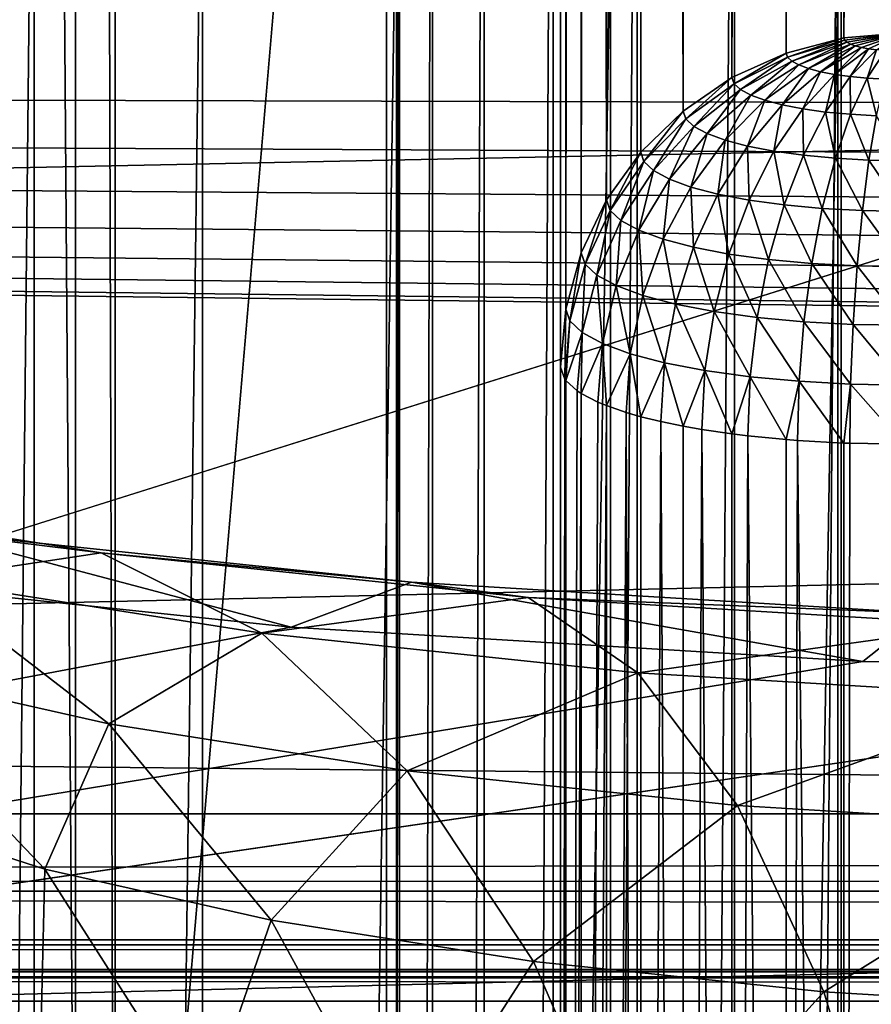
# Model space of a CAD drawing. Extents: x 4 to 899, y 7 to 454.
# Tile 413 of 656: x 235.424 to 236.045, y 424.172 to 424.89. Entities that reach past the tile are written whole.
import ezdxf

# ---------------------------------------------------------------- set-up
doc = ezdxf.new("R2010")
doc.units = 0

msp = doc.modelspace()

# ---------------------------------------------------------------- linework, layer by layer
for points in [[(6.475002, 9.661072, 439.718628), (897.474976, 453.190216, 162.570862), (6.475001, 453.190216, 162.570862)], [(897.474976, 9.661072, 439.718628), (897.474976, 453.190216, 162.570862), (6.475002, 9.661072, 439.718628)], [(5.474985, 119.231735, 365.355408), (5.474985, 449.692596, 158.860535), (380.81134, 450.540619, 158.330627)], [(5.474985, 119.231735, 365.355408), (380.81134, 450.540619, 158.330627), (380.81134, 119.231735, 365.355408)], [(266.30957, 436.442352, 104.904274), (230.474533, 424.310852, 81.989212), (221.627197, 436.442352, 104.904274)], [(257.462189, 424.310852, 81.989212), (230.474533, 424.310852, 81.989212), (266.30957, 436.442352, 104.904274)], [(235.991104, 434.721008, 33.176018), (236.024948, 424.876373, 75.855324), (236.024948, 434.729218, 33.177925)], [(236.068375, 424.880066, 75.856163), (236.068375, 434.73291, 33.178757), (236.024948, 424.876373, 75.855324)], [(236.024948, 424.876373, 75.855324), (236.068375, 434.73291, 33.178757), (236.029251, 434.729919, 33.178043)], [(236.024948, 424.876373, 75.855324), (236.029251, 434.729919, 33.178043), (236.024948, 434.729218, 33.177925)], [(235.982864, 434.718231, 33.175362), (235.982864, 424.865356, 75.85276), (235.991104, 434.721008, 33.176018)], [(235.991104, 434.721008, 33.176018), (235.982864, 424.865356, 75.85276), (236.024948, 424.876373, 75.855324)], [(235.954865, 434.70636, 33.172619), (235.982864, 424.865356, 75.85276), (235.982864, 434.718231, 33.175362)], [(235.943359, 434.700287, 33.171249), (235.943359, 424.847443, 75.848648), (235.954865, 434.70636, 33.172619)], [(235.954865, 434.70636, 33.172619), (235.943359, 424.847443, 75.848648), (235.982864, 424.865356, 75.85276)], [(235.921417, 434.686401, 33.16803), (235.943359, 424.847443, 75.848648), (235.943359, 434.700287, 33.171249)], [(235.907669, 434.675903, 33.165585), (235.907669, 424.823059, 75.842987), (235.921417, 434.686401, 33.16803)], [(235.921417, 434.686401, 33.16803), (235.907669, 424.823059, 75.842987), (235.943359, 424.847443, 75.848648)], [(235.891586, 434.66156, 33.162308), (235.907669, 424.823059, 75.842987), (235.907669, 434.675903, 33.165585)], [(235.876862, 434.645905, 33.158672), (235.876862, 424.79303, 75.836075), (235.891586, 434.66156, 33.162308)], [(235.891586, 434.66156, 33.162308), (235.876862, 424.79303, 75.836075), (235.907669, 424.823059, 75.842987)], [(235.866119, 434.632477, 33.155571), (235.851852, 424.75827, 75.828026), (235.876862, 434.645905, 33.158672)], [(235.876862, 434.645905, 33.158672), (235.851852, 424.75827, 75.828026), (235.876862, 424.79303, 75.836075)], [(235.866119, 434.632477, 33.155571), (235.851852, 434.611115, 33.150623), (235.851852, 424.75827, 75.828026)], [(235.851852, 424.75827, 75.828026), (235.851852, 434.611115, 33.150623), (235.845612, 434.599915, 33.14806)], [(235.851852, 424.75827, 75.828026), (235.845612, 434.599915, 33.14806), (235.833435, 424.719788, 75.819145)], [(235.833435, 424.719788, 75.819145), (235.845612, 434.599915, 33.14806), (235.833435, 434.572632, 33.141743)], [(235.833435, 424.719788, 75.819145), (235.833435, 434.572632, 33.141743), (235.822159, 424.678741, 75.809731)], [(235.822159, 424.678741, 75.809731), (235.833435, 434.572632, 33.141743), (235.830612, 434.564606, 33.139896)], [(235.822159, 424.678741, 75.809731), (235.830612, 434.564606, 33.139896), (235.822159, 434.531616, 33.132267)], [(235.822159, 424.678741, 75.809731), (235.822159, 434.531616, 33.132267), (235.818359, 424.636444, 75.79995)], [(235.818359, 424.636444, 75.79995), (235.822159, 434.531616, 33.132267), (235.821442, 434.527435, 33.131313)], [(235.818359, 424.636444, 75.79995), (235.821442, 434.527435, 33.131313), (235.818359, 434.489319, 33.122551)], [(235.818359, 431.517487, 32.436443), (235.818359, 421.664642, 75.113846), (235.818359, 434.489319, 33.122551)], [(235.818359, 434.489319, 33.122551), (235.818359, 421.664642, 75.113846), (235.818359, 424.636444, 75.79995)], [(208.974991, 434.212402, 128.569901), (687.251587, 366.672333, 170.773636), (687.330505, 366.922211, 170.617477)], [(687.330505, 365.907043, 171.251846), (687.251587, 366.156921, 171.095688), (208.974991, 434.212402, 128.569901)], [(208.974991, 434.212402, 128.569901), (687.251587, 366.156921, 171.095688), (687.224976, 366.414612, 170.934662)], [(208.974991, 434.212402, 128.569901), (687.224976, 366.414612, 170.934662), (687.251587, 366.672333, 170.773636)], [(687.330505, 366.922211, 170.617477), (687.459412, 367.156647, 170.470993), (208.974991, 434.212402, 128.569901)], [(208.974991, 434.212402, 128.569901), (687.459412, 367.156647, 170.470993), (687.634399, 367.368561, 170.338562)], [(208.974991, 434.212402, 128.569901), (687.634399, 367.368561, 170.338562), (694.974976, 434.212402, 128.569901)], [(687.850098, 365.27774, 171.645065), (687.634399, 365.460663, 171.530762), (208.974991, 434.212402, 128.569901)], [(208.974991, 434.212402, 128.569901), (687.634399, 365.460663, 171.530762), (687.459412, 365.672577, 171.398346)], [(208.974991, 434.212402, 128.569901), (687.459412, 365.672577, 171.398346), (687.330505, 365.907043, 171.251846)], [(208.974991, 434.212402, 128.569901), (214.974991, 367.898712, 170.007309), (687.850098, 365.27774, 171.645065)], [(230.218384, 422.881866, 82.495911), (266.140411, 434.173096, 103.823822), (221.796326, 434.173096, 103.823822)], [(257.718353, 422.881866, 82.495911), (266.140411, 434.173096, 103.823822), (230.218384, 422.881866, 82.495911)], [(694.974976, 433.788483, 127.891457), (216.099869, 367.127563, 169.545822), (208.974991, 433.788483, 127.891457)], [(215.573517, 364.5961, 171.127655), (694.974976, 433.788483, 127.891457), (215.278885, 364.529144, 171.169495)], [(215.278885, 364.529144, 171.169495), (694.974976, 433.788483, 127.891457), (688.376465, 367.385254, 169.384796)], [(215.573517, 364.5961, 171.127655), (215.849976, 364.705414, 171.059341), (694.974976, 433.788483, 127.891457)], [(694.974976, 433.788483, 127.891457), (215.849976, 364.705414, 171.059341), (216.099869, 364.853821, 170.966614)], [(694.974976, 433.788483, 127.891457), (216.315567, 366.944641, 169.660126), (216.099869, 367.127563, 169.545822)], [(694.974976, 433.788483, 127.891457), (216.099869, 364.853821, 170.966614), (216.315567, 365.036743, 170.852325)], [(694.974976, 433.788483, 127.891457), (216.49054, 366.732727, 169.792542), (216.315567, 366.944641, 169.660126)], [(216.315567, 365.036743, 170.852325), (216.49054, 365.248627, 170.719894), (694.974976, 433.788483, 127.891457)], [(216.619446, 366.49826, 169.939041), (216.49054, 366.732727, 169.792542), (694.974976, 433.788483, 127.891457)], [(694.974976, 433.788483, 127.891457), (216.49054, 365.248627, 170.719894), (216.619446, 365.483093, 170.57341)], [(694.974976, 433.788483, 127.891457), (216.69841, 366.248383, 170.0952), (216.619446, 366.49826, 169.939041)], [(694.974976, 433.788483, 127.891457), (216.619446, 365.483093, 170.57341), (216.69841, 365.732971, 170.417252)], [(216.69841, 365.732971, 170.417252), (216.724991, 365.990692, 170.256226), (694.974976, 433.788483, 127.891457)], [(694.974976, 433.788483, 127.891457), (216.724991, 365.990692, 170.256226), (216.69841, 366.248383, 170.0952)], [(235.393005, 433.709106, 33.352924), (235.393005, 424.036194, 75.250816), (235.464966, 423.795715, 75.19532)], [(235.393005, 433.709106, 33.352924), (235.464966, 423.795715, 75.19532), (235.464966, 433.468597, 33.297371)], [(235.464966, 433.468597, 33.297371), (235.464966, 423.795715, 75.19532), (235.493698, 423.546722, 75.137802)], [(235.464966, 433.468597, 33.297371), (235.493698, 423.546722, 75.137802), (235.493698, 433.219635, 33.239914)], [(235.493698, 433.219635, 33.239914), (235.493698, 423.546722, 75.137802), (235.691467, 425.86087, 31.541)], [(237.068375, 431.292542, 33.410797), (235.818359, 421.664642, 75.113846), (235.818359, 431.517487, 32.436443)], [(237.068375, 421.889587, 74.139488), (235.818359, 421.664642, 75.113846), (237.068375, 431.292542, 33.410797)], [(5.474985, 410.845428, 183.134949), (423.928986, 410.845428, 183.134949), (5.474985, 431.192017, 170.420975)], [(5.474985, 431.192017, 170.420975), (423.928986, 410.845428, 183.134949), (423.928986, 431.192017, 170.420975)], [(5.474985, 431.186707, 170.412491), (423.928986, 431.186707, 170.412491), (423.928986, 410.840118, 183.126465)], [(5.474985, 431.186707, 170.412491), (423.928986, 410.840118, 183.126465), (5.474985, 410.840118, 183.126465)], [(227.846436, 341.958557, 0.897724), (227.846436, 429.758545, 0.897724), (243.592896, 341.958557, 0.897724)], [(243.592896, 341.958557, 0.897724), (227.846436, 429.758545, 0.897724), (243.592896, 429.758545, 0.897724)], [(243.592896, 341.958557, 1.697724), (243.592896, 429.758545, 1.697724), (227.846436, 429.758545, 1.697724)], [(243.592896, 341.958557, 1.697724), (227.846436, 429.758545, 1.697724), (227.846436, 341.958557, 1.697724)], [(219.365707, 423.042725, 0.097724), (368.975006, 427.508545, 0.097724), (218.974991, 423.008545, 0.097724)], [(218.974991, 423.008545, 0.097724), (368.975006, 427.508545, 0.097724), (368.58429, 427.474365, 0.097724)], [(219.744537, 423.144257, 0.097724), (368.975006, 427.508545, 0.097724), (219.365707, 423.042725, 0.097724)], [(219.744537, 423.144257, 0.097724), (220.099991, 423.309998, 0.097724), (368.975006, 427.508545, 0.097724)], [(220.099991, 423.309998, 0.097724), (220.421249, 423.534943, 0.097724), (368.975006, 427.508545, 0.097724)], [(368.975006, 427.508545, 0.097724), (220.421249, 423.534943, 0.097724), (220.698593, 423.812286, 0.097724)], [(368.975006, 427.508545, 0.097724), (220.698593, 423.812286, 0.097724), (220.923538, 424.133545, 0.097724)], [(368.975006, 427.508545, 0.097724), (220.923538, 424.133545, 0.097724), (221.08931, 424.489014, 0.097724)], [(221.08931, 424.489014, 0.097724), (221.190811, 424.867859, 0.097724), (368.975006, 427.508545, 0.097724)], [(368.975006, 427.508545, 0.097724), (221.190811, 424.867859, 0.097724), (221.224991, 425.258545, 0.097724)], [(218.974991, 423.008545, 0.097724), (368.58429, 427.474365, 0.097724), (368.205444, 427.372864, 0.097724)], [(368.205444, 427.372864, 0.097724), (367.849976, 427.207123, 0.097724), (218.974991, 423.008545, 0.097724)], [(218.974991, 423.008545, 0.097724), (367.849976, 427.207123, 0.097724), (367.528717, 426.982147, 0.097724)], [(218.974991, 423.008545, 0.097724), (367.528717, 426.982147, 0.097724), (367.251404, 426.704834, 0.097724)], [(367.251404, 426.704834, 0.097724), (367.026428, 426.383545, 0.097724), (218.974991, 423.008545, 0.097724)], [(218.974991, 423.008545, 0.097724), (367.026428, 426.383545, 0.097724), (366.860687, 426.028107, 0.097724)], [(218.974991, 423.008545, 0.097724), (366.860687, 426.028107, 0.097724), (220.974976, 419.258545, 0.097724)], [(220.974976, 419.258545, 0.097724), (366.860687, 426.028107, 0.097724), (366.759186, 425.649261, 0.097724)], [(235.691467, 425.86087, 31.541), (235.493698, 423.546722, 75.137802), (235.691467, 416.187958, 73.438896)], [(235.691467, 416.187958, 73.438896), (235.70105, 425.777863, 31.521868), (235.691467, 425.86087, 31.541)], [(235.70105, 416.10498, 73.419762), (235.70105, 425.777863, 31.521868), (235.691467, 416.187958, 73.438896)], [(235.70105, 416.10498, 73.419762), (235.725021, 425.697693, 31.50333), (235.70105, 425.777863, 31.521868)], [(235.725021, 416.02478, 73.401222), (235.725021, 425.697693, 31.50333), (235.70105, 416.10498, 73.419762)], [(235.725021, 416.02478, 73.401222), (235.762711, 425.622681, 31.486046), (235.725021, 425.697693, 31.50333)], [(220.974976, 419.258545, 0.097724), (366.759186, 425.649261, 0.097724), (366.724976, 425.258545, 0.097724)], [(235.762711, 415.949799, 73.383942), (235.762711, 425.622681, 31.486046), (235.725021, 416.02478, 73.401222)], [(235.762711, 415.949799, 73.383942), (235.812973, 425.555054, 31.470428), (235.762711, 425.622681, 31.486046)], [(235.812973, 415.882141, 73.368324), (235.812973, 425.555054, 31.470428), (235.762711, 415.949799, 73.383942)], [(235.812973, 415.882141, 73.368324), (235.874374, 425.496765, 31.456959), (235.812973, 425.555054, 31.470428)], [(235.874374, 415.823883, 73.354851), (235.874374, 425.496765, 31.456959), (235.812973, 415.882141, 73.368324)], [(235.874374, 415.823883, 73.354851), (235.945084, 425.449585, 31.446051), (235.874374, 425.496765, 31.456959)], [(235.945084, 415.776672, 73.343941), (235.945084, 425.449585, 31.446051), (235.874374, 415.823883, 73.354851)], [(235.945084, 415.776672, 73.343941), (236.02301, 425.414825, 31.438065), (235.945084, 425.449585, 31.446051)], [(236.02301, 415.741913, 73.33596), (236.02301, 425.414825, 31.438065), (235.945084, 415.776672, 73.343941)], [(236.02301, 415.741913, 73.33596), (236.105896, 425.393585, 31.433117), (236.02301, 425.414825, 31.438065)], [(236.105896, 415.720673, 73.33107), (236.105896, 425.393585, 31.433117), (236.02301, 415.741913, 73.33596)], [(235.334122, 415.698853, 73.326004), (235.334122, 425.371765, 31.42811), (235.434662, 425.236511, 31.396877)], [(220.974976, 419.258545, 0.097724), (366.724976, 425.258545, 0.097724), (366.759186, 424.867859, 0.097724)], [(221.190811, 424.867859, 0.897724), (366.860687, 424.489014, 0.897724), (221.224991, 425.258545, 0.897724)], [(366.860687, 424.489014, 0.897724), (366.759186, 424.867859, 0.897724), (221.224991, 425.258545, 0.897724)], [(221.224991, 425.258545, 0.897724), (366.759186, 424.867859, 0.897724), (366.724976, 425.258545, 0.897724)], [(235.334122, 415.698853, 73.326004), (235.434662, 425.236511, 31.396877), (235.434662, 415.563599, 73.294769)], [(235.434662, 415.563599, 73.294769), (235.434662, 425.236511, 31.396877), (235.557449, 425.119934, 31.369936)], [(235.434662, 415.563599, 73.294769), (235.557449, 425.119934, 31.369936), (235.557449, 415.447052, 73.267891)], [(235.557449, 415.447052, 73.267891), (235.557449, 425.119934, 31.369936), (235.698868, 425.025543, 31.348181)], [(235.557449, 415.447052, 73.267891), (235.698868, 425.025543, 31.348181), (235.698868, 415.352661, 73.246071)], [(235.698868, 415.352661, 73.246071), (235.698868, 425.025543, 31.348181), (235.854752, 424.956055, 31.332146)], [(235.698868, 415.352661, 73.246071), (235.854752, 424.956055, 31.332146), (235.854752, 415.283173, 73.230042)], [(235.854752, 415.283173, 73.230042), (235.854752, 424.956055, 31.332146), (236.020508, 424.913544, 31.322311)], [(235.854752, 415.283173, 73.230042), (236.020508, 424.913544, 31.322311), (236.020508, 415.240662, 73.220207)], [(236.020508, 415.240662, 73.220207), (236.020508, 424.913544, 31.322311), (236.191284, 424.899231, 31.318974)], [(236.020508, 415.240662, 73.220207), (236.191284, 424.899231, 31.318974), (236.191284, 415.226349, 73.216927)], [(236.024948, 424.876373, 75.855324), (235.982864, 424.865356, 75.85276), (235.983917, 424.862366, 75.865814)], [(236.024948, 424.876373, 75.855324), (235.983917, 424.862366, 75.865814), (236.025482, 424.874817, 75.861938)], [(236.025482, 424.874817, 75.861938), (235.983917, 424.862366, 75.865814), (235.987045, 424.859406, 75.87851)], [(236.025482, 424.874817, 75.861938), (235.987045, 424.859406, 75.87851), (236.027084, 424.873322, 75.868378)], [(236.024948, 424.876373, 75.855324), (236.025482, 424.874817, 75.861938), (236.068375, 424.880066, 75.856163)], [(236.025482, 424.874817, 75.861938), (236.027084, 424.873322, 75.868378), (236.068375, 424.880066, 75.856163)], [(236.027084, 424.873322, 75.868378), (236.029694, 424.871918, 75.874519), (236.068375, 424.880066, 75.856163)], [(236.029694, 424.871918, 75.874519), (236.033249, 424.870605, 75.88018), (236.068375, 424.880066, 75.856163)], [(236.033249, 424.870605, 75.88018), (236.037674, 424.869446, 75.885246), (236.068375, 424.880066, 75.856163)], [(236.037674, 424.869446, 75.885246), (236.042847, 424.868439, 75.889542), (236.068375, 424.880066, 75.856163)], [(236.042847, 424.868439, 75.889542), (236.04866, 424.867676, 75.892998), (236.068375, 424.880066, 75.856163)], [(366.759186, 424.867859, 0.097724), (366.860687, 424.489014, 0.097724), (220.974976, 419.258545, 0.097724)], [(221.08931, 424.489014, 0.897724), (368.975006, 423.008545, 0.897724), (221.190811, 424.867859, 0.897724)], [(367.026428, 424.133545, 0.897724), (366.860687, 424.489014, 0.897724), (221.190811, 424.867859, 0.897724)], [(368.205444, 423.144257, 0.897724), (367.849976, 423.309998, 0.897724), (221.190811, 424.867859, 0.897724)], [(367.849976, 423.309998, 0.897724), (367.528717, 423.534943, 0.897724), (221.190811, 424.867859, 0.897724)], [(221.190811, 424.867859, 0.897724), (367.528717, 423.534943, 0.897724), (367.251404, 423.812286, 0.897724)], [(221.190811, 424.867859, 0.897724), (367.251404, 423.812286, 0.897724), (367.026428, 424.133545, 0.897724)], [(221.190811, 424.867859, 0.897724), (368.975006, 423.008545, 0.897724), (368.58429, 423.042725, 0.897724)], [(221.190811, 424.867859, 0.897724), (368.58429, 423.042725, 0.897724), (368.205444, 423.144257, 0.897724)], [(236.027084, 424.873322, 75.868378), (235.987045, 424.859406, 75.87851), (235.992188, 424.856628, 75.89061)], [(236.027084, 424.873322, 75.868378), (235.992188, 424.856628, 75.89061), (236.029694, 424.871918, 75.874519)], [(236.029694, 424.871918, 75.874519), (235.992188, 424.856628, 75.89061), (235.999191, 424.854034, 75.901756)], [(236.029694, 424.871918, 75.874519), (235.999191, 424.854034, 75.901756), (236.033249, 424.870605, 75.88018)], [(236.033249, 424.870605, 75.88018), (235.999191, 424.854034, 75.901756), (236.007904, 424.851746, 75.911713)], [(236.033249, 424.870605, 75.88018), (236.007904, 424.851746, 75.911713), (236.037674, 424.869446, 75.885246)], [(236.037674, 424.869446, 75.885246), (236.007904, 424.851746, 75.911713), (236.018112, 424.849823, 75.920174)], [(236.037674, 424.869446, 75.885246), (236.018112, 424.849823, 75.920174), (236.042847, 424.868439, 75.889542)], [(236.042847, 424.868439, 75.889542), (236.018112, 424.849823, 75.920174), (236.029556, 424.848236, 75.927032)], [(236.042847, 424.868439, 75.889542), (236.029556, 424.848236, 75.927032), (236.04866, 424.867676, 75.892998)], [(236.04866, 424.867676, 75.892998), (236.029556, 424.848236, 75.927032), (236.041946, 424.847076, 75.932037)], [(236.04866, 424.867676, 75.892998), (236.041946, 424.847076, 75.932037), (236.054947, 424.867065, 75.895561)], [(235.982864, 424.865356, 75.85276), (235.943359, 424.847443, 75.848648), (235.944901, 424.843018, 75.867661)], [(235.982864, 424.865356, 75.85276), (235.944901, 424.843018, 75.867661), (235.983917, 424.862366, 75.865814)], [(235.983917, 424.862366, 75.865814), (235.944901, 424.843018, 75.867661), (235.949493, 424.838715, 75.886261)], [(235.983917, 424.862366, 75.865814), (235.949493, 424.838715, 75.886261), (235.987045, 424.859406, 75.87851)], [(236.054947, 424.867065, 75.895561), (236.041946, 424.847076, 75.932037), (236.054993, 424.846344, 75.935074)], [(235.987045, 424.859406, 75.87851), (235.949493, 424.838715, 75.886261), (235.956985, 424.834656, 75.9039)], [(235.987045, 424.859406, 75.87851), (235.956985, 424.834656, 75.9039), (235.992188, 424.856628, 75.89061)], [(235.992188, 424.856628, 75.89061), (235.956985, 424.834656, 75.9039), (235.967239, 424.830902, 75.920235)], [(235.992188, 424.856628, 75.89061), (235.967239, 424.830902, 75.920235), (235.999191, 424.854034, 75.901756)], [(235.999191, 424.854034, 75.901756), (235.967239, 424.830902, 75.920235), (235.97998, 424.827545, 75.934776)], [(235.999191, 424.854034, 75.901756), (235.97998, 424.827545, 75.934776), (236.007904, 424.851746, 75.911713)], [(235.943359, 424.847443, 75.848648), (235.907669, 424.823059, 75.842987), (235.909637, 424.817413, 75.867485)], [(235.943359, 424.847443, 75.848648), (235.909637, 424.817413, 75.867485), (235.944901, 424.843018, 75.867661)], [(236.007904, 424.851746, 75.911713), (235.97998, 424.827545, 75.934776), (235.994888, 424.824646, 75.947174)], [(236.007904, 424.851746, 75.911713), (235.994888, 424.824646, 75.947174), (236.018112, 424.849823, 75.920174)], [(236.018112, 424.849823, 75.920174), (235.994888, 424.824646, 75.947174), (236.011612, 424.822357, 75.95713)], [(236.018112, 424.849823, 75.920174), (236.011612, 424.822357, 75.95713), (236.029556, 424.848236, 75.927032)], [(236.029556, 424.848236, 75.927032), (236.011612, 424.822357, 75.95713), (236.029739, 424.820679, 75.964462)], [(236.029556, 424.848236, 75.927032), (236.029739, 424.820679, 75.964462), (236.041946, 424.847076, 75.932037)], [(236.041946, 424.847076, 75.932037), (236.029739, 424.820679, 75.964462), (236.048813, 424.819641, 75.968933)], [(236.041946, 424.847076, 75.932037), (236.048813, 424.819641, 75.968933), (236.054993, 424.846344, 75.935074)], [(235.944901, 424.843018, 75.867661), (235.909637, 424.817413, 75.867485), (235.915527, 424.81189, 75.891388)], [(235.944901, 424.843018, 75.867661), (235.915527, 424.81189, 75.891388), (235.949493, 424.838715, 75.886261)], [(235.949493, 424.838715, 75.886261), (235.915527, 424.81189, 75.891388), (235.925186, 424.806671, 75.914093)], [(235.949493, 424.838715, 75.886261), (235.925186, 424.806671, 75.914093), (235.956985, 424.834656, 75.9039)], [(235.956985, 424.834656, 75.9039), (235.925186, 424.806671, 75.914093), (235.938354, 424.801819, 75.935074)], [(235.956985, 424.834656, 75.9039), (235.938354, 424.801819, 75.935074), (235.967239, 424.830902, 75.920235)], [(235.967239, 424.830902, 75.920235), (235.938354, 424.801819, 75.935074), (235.954727, 424.797516, 75.953735)], [(235.967239, 424.830902, 75.920235), (235.954727, 424.797516, 75.953735), (235.97998, 424.827545, 75.934776)], [(235.97998, 424.827545, 75.934776), (235.954727, 424.797516, 75.953735), (235.973907, 424.793823, 75.969704)], [(235.97998, 424.827545, 75.934776), (235.973907, 424.793823, 75.969704), (235.994888, 424.824646, 75.947174)], [(235.994888, 424.824646, 75.947174), (235.973907, 424.793823, 75.969704), (235.995422, 424.790863, 75.982521)], [(235.994888, 424.824646, 75.947174), (235.995422, 424.790863, 75.982521), (236.011612, 424.822357, 75.95713)], [(235.907669, 424.823059, 75.842987), (235.876862, 424.79303, 75.836075), (235.879211, 424.786316, 75.86528)], [(235.907669, 424.823059, 75.842987), (235.879211, 424.786316, 75.86528), (235.909637, 424.817413, 75.867485)], [(235.909637, 424.817413, 75.867485), (235.879211, 424.786316, 75.86528), (235.88623, 424.779724, 75.893768)], [(235.909637, 424.817413, 75.867485), (235.88623, 424.779724, 75.893768), (235.915527, 424.81189, 75.891388)], [(236.011612, 424.822357, 75.95713), (235.995422, 424.790863, 75.982521), (236.018707, 424.788696, 75.991943)], [(236.011612, 424.822357, 75.95713), (236.018707, 424.788696, 75.991943), (236.029739, 424.820679, 75.964462)], [(236.029739, 424.820679, 75.964462), (236.018707, 424.788696, 75.991943), (236.043228, 424.787354, 75.997665)], [(236.029739, 424.820679, 75.964462), (236.043228, 424.787354, 75.997665), (236.048813, 424.819641, 75.968933)], [(236.048813, 424.819641, 75.968933), (236.043228, 424.787354, 75.997665), (236.068375, 424.786926, 75.999573)], [(235.915527, 424.81189, 75.891388), (235.88623, 424.779724, 75.893768), (235.89772, 424.773499, 75.920769)], [(235.915527, 424.81189, 75.891388), (235.89772, 424.773499, 75.920769), (235.925186, 424.806671, 75.914093)], [(235.925186, 424.806671, 75.914093), (235.89772, 424.773499, 75.920769), (235.913422, 424.7677, 75.945747)], [(235.925186, 424.806671, 75.914093), (235.913422, 424.7677, 75.945747), (235.938354, 424.801819, 75.935074)], [(235.938354, 424.801819, 75.935074), (235.913422, 424.7677, 75.945747), (235.932953, 424.762573, 75.96804)], [(235.938354, 424.801819, 75.935074), (235.932953, 424.762573, 75.96804), (235.954727, 424.797516, 75.953735)], [(235.954727, 424.797516, 75.953735), (235.932953, 424.762573, 75.96804), (235.955795, 424.758209, 75.987053)], [(235.954727, 424.797516, 75.953735), (235.955795, 424.758209, 75.987053), (235.973907, 424.793823, 75.969704)], [(235.876862, 424.79303, 75.836075), (235.851852, 424.75827, 75.828026), (235.854523, 424.750641, 75.861046)], [(235.876862, 424.79303, 75.836075), (235.854523, 424.750641, 75.861046), (235.879211, 424.786316, 75.86528)], [(235.973907, 424.793823, 75.969704), (235.955795, 424.758209, 75.987053), (235.98143, 424.754639, 76.002373)], [(235.973907, 424.793823, 75.969704), (235.98143, 424.754639, 76.002373), (235.995422, 424.790863, 75.982521)], [(235.995422, 424.790863, 75.982521), (235.98143, 424.754639, 76.002373), (236.009186, 424.752075, 76.013573)], [(235.995422, 424.790863, 75.982521), (236.009186, 424.752075, 76.013573), (236.018707, 424.788696, 75.991943)], [(236.018707, 424.788696, 75.991943), (236.009186, 424.752075, 76.013573), (236.038406, 424.750488, 76.02037)], [(236.018707, 424.788696, 75.991943), (236.038406, 424.750488, 76.02037), (236.043228, 424.787354, 75.997665)], [(235.879211, 424.786316, 75.86528), (235.854523, 424.750641, 75.861046), (235.862457, 424.743195, 75.893234)], [(235.879211, 424.786316, 75.86528), (235.862457, 424.743195, 75.893234), (235.88623, 424.779724, 75.893768)], [(236.043228, 424.787354, 75.997665), (236.038406, 424.750488, 76.02037), (236.068375, 424.749969, 76.022697)], [(236.043228, 424.787354, 75.997665), (236.068375, 424.749969, 76.022697), (236.068375, 424.786926, 75.999573)], [(235.88623, 424.779724, 75.893768), (235.862457, 424.743195, 75.893234), (235.875458, 424.736145, 75.923813)], [(235.88623, 424.779724, 75.893768), (235.875458, 424.736145, 75.923813), (235.89772, 424.773499, 75.920769)], [(235.89772, 424.773499, 75.920769), (235.875458, 424.736145, 75.923813), (235.893204, 424.729614, 75.952065)], [(235.89772, 424.773499, 75.920769), (235.893204, 424.729614, 75.952065), (235.913422, 424.7677, 75.945747)], [(235.913422, 424.7677, 75.945747), (235.893204, 424.729614, 75.952065), (235.915283, 424.723816, 75.977219)], [(235.913422, 424.7677, 75.945747), (235.915283, 424.723816, 75.977219), (235.932953, 424.762573, 75.96804)], [(235.932953, 424.762573, 75.96804), (235.915283, 424.723816, 75.977219), (235.941101, 424.718872, 75.998734)], [(235.932953, 424.762573, 75.96804), (235.941101, 424.718872, 75.998734), (235.955795, 424.758209, 75.987053)], [(235.851852, 424.75827, 75.828026), (235.833435, 424.719788, 75.819145), (235.836334, 424.711487, 75.854965)], [(235.851852, 424.75827, 75.828026), (235.836334, 424.711487, 75.854965), (235.854523, 424.750641, 75.861046)], [(235.955795, 424.758209, 75.987053), (235.941101, 424.718872, 75.998734), (235.970062, 424.714874, 76.016022)], [(235.955795, 424.758209, 75.987053), (235.970062, 424.714874, 76.016022), (235.98143, 424.754639, 76.002373)], [(235.98143, 424.754639, 76.002373), (235.970062, 424.714874, 76.016022), (236.001465, 424.711945, 76.028656)], [(235.98143, 424.754639, 76.002373), (236.001465, 424.711945, 76.028656), (236.009186, 424.752075, 76.013573)], [(235.854523, 424.750641, 75.861046), (235.836334, 424.711487, 75.854965), (235.84494, 424.703461, 75.8899)], [(235.854523, 424.750641, 75.861046), (235.84494, 424.703461, 75.8899), (235.862457, 424.743195, 75.893234)], [(236.009186, 424.752075, 76.013573), (236.001465, 424.711945, 76.028656), (236.0345, 424.710144, 76.036407)], [(236.009186, 424.752075, 76.013573), (236.0345, 424.710144, 76.036407), (236.038406, 424.750488, 76.02037)], [(236.038406, 424.750488, 76.02037), (236.0345, 424.710144, 76.036407), (236.068375, 424.709564, 76.039024)], [(236.038406, 424.750488, 76.02037), (236.068375, 424.709564, 76.039024), (236.068375, 424.749969, 76.022697)], [(235.862457, 424.743195, 75.893234), (235.84494, 424.703461, 75.8899), (235.859055, 424.695801, 75.923096)], [(235.862457, 424.743195, 75.893234), (235.859055, 424.695801, 75.923096), (235.875458, 424.736145, 75.923813)], [(235.875458, 424.736145, 75.923813), (235.859055, 424.695801, 75.923096), (235.878311, 424.68869, 75.953735)], [(235.875458, 424.736145, 75.923813), (235.878311, 424.68869, 75.953735), (235.893204, 424.729614, 75.952065)], [(235.893204, 424.729614, 75.952065), (235.878311, 424.68869, 75.953735), (235.902252, 424.682404, 75.981033)], [(235.893204, 424.729614, 75.952065), (235.902252, 424.682404, 75.981033), (235.915283, 424.723816, 75.977219)], [(235.833435, 424.719788, 75.819145), (235.822159, 424.678741, 75.809731), (235.825195, 424.670105, 75.847221)], [(235.833435, 424.719788, 75.819145), (235.825195, 424.670105, 75.847221), (235.836334, 424.711487, 75.854965)], [(235.915283, 424.723816, 75.977219), (235.902252, 424.682404, 75.981033), (235.930283, 424.677032, 76.004341)], [(235.915283, 424.723816, 75.977219), (235.930283, 424.677032, 76.004341), (235.941101, 424.718872, 75.998734)], [(235.941101, 424.718872, 75.998734), (235.930283, 424.677032, 76.004341), (235.961716, 424.672699, 76.023109)], [(235.941101, 424.718872, 75.998734), (235.961716, 424.672699, 76.023109), (235.970062, 424.714874, 76.016022)], [(235.836334, 424.711487, 75.854965), (235.825195, 424.670105, 75.847221), (235.834213, 424.661652, 75.88382)], [(235.836334, 424.711487, 75.854965), (235.834213, 424.661652, 75.88382), (235.84494, 424.703461, 75.8899)], [(235.970062, 424.714874, 76.016022), (235.961716, 424.672699, 76.023109), (235.995773, 424.669495, 76.03688)], [(235.970062, 424.714874, 76.016022), (235.995773, 424.669495, 76.03688), (236.001465, 424.711945, 76.028656)], [(236.001465, 424.711945, 76.028656), (235.995773, 424.669495, 76.03688), (236.031616, 424.667572, 76.045227)], [(236.001465, 424.711945, 76.028656), (236.031616, 424.667572, 76.045227), (236.0345, 424.710144, 76.036407)], [(236.0345, 424.710144, 76.036407), (236.031616, 424.667572, 76.045227), (236.068375, 424.666901, 76.048088)], [(236.0345, 424.710144, 76.036407), (236.068375, 424.666901, 76.048088), (236.068375, 424.709564, 76.039024)], [(235.84494, 424.703461, 75.8899), (235.834213, 424.661652, 75.88382), (235.848999, 424.653625, 75.918625)], [(235.84494, 424.703461, 75.8899), (235.848999, 424.653625, 75.918625), (235.859055, 424.695801, 75.923096)], [(235.859055, 424.695801, 75.923096), (235.848999, 424.653625, 75.918625), (235.869186, 424.64621, 75.950691)], [(235.859055, 424.695801, 75.923096), (235.869186, 424.64621, 75.950691), (235.878311, 424.68869, 75.953735)], [(235.878311, 424.68869, 75.953735), (235.869186, 424.64621, 75.950691), (235.894287, 424.639587, 75.979301)], [(235.878311, 424.68869, 75.953735), (235.894287, 424.639587, 75.979301), (235.902252, 424.682404, 75.981033)], [(235.902252, 424.682404, 75.981033), (235.894287, 424.639587, 75.979301), (235.923645, 424.633942, 76.003799)], [(235.902252, 424.682404, 75.981033), (235.923645, 424.633942, 76.003799), (235.930283, 424.677032, 76.004341)], [(235.822159, 424.678741, 75.809731), (235.818359, 424.636444, 75.79995), (235.821442, 424.627655, 75.838043)], [(235.822159, 424.678741, 75.809731), (235.821442, 424.627655, 75.838043), (235.825195, 424.670105, 75.847221)], [(235.930283, 424.677032, 76.004341), (235.923645, 424.633942, 76.003799), (235.956604, 424.629425, 76.023468)], [(235.930283, 424.677032, 76.004341), (235.956604, 424.629425, 76.023468), (235.961716, 424.672699, 76.023109)], [(235.825195, 424.670105, 75.847221), (235.821442, 424.627655, 75.838043), (235.822159, 424.626678, 75.842216)], [(235.825195, 424.670105, 75.847221), (235.822159, 424.626678, 75.842216), (235.834213, 424.661652, 75.88382)], [(235.961716, 424.672699, 76.023109), (235.956604, 424.629425, 76.023468), (235.992279, 424.626099, 76.037834)], [(235.961716, 424.672699, 76.023109), (235.992279, 424.626099, 76.037834), (235.995773, 424.669495, 76.03688)], [(235.995773, 424.669495, 76.03688), (235.992279, 424.626099, 76.037834), (236.029846, 424.624054, 76.046654)], [(235.995773, 424.669495, 76.03688), (236.029846, 424.624054, 76.046654), (236.031616, 424.667572, 76.045227)], [(236.031616, 424.667572, 76.045227), (236.029846, 424.624054, 76.046654), (236.068375, 424.623383, 76.049576)], [(236.031616, 424.667572, 76.045227), (236.068375, 424.623383, 76.049576), (236.068375, 424.666901, 76.048088)], [(235.822159, 424.626678, 75.842216), (235.830612, 424.61908, 75.875237), (235.834213, 424.661652, 75.88382)], [(235.834213, 424.661652, 75.88382), (235.830612, 424.61908, 75.875237), (235.833435, 424.617249, 75.883224)], [(235.834213, 424.661652, 75.88382), (235.833435, 424.617249, 75.883224), (235.848999, 424.653625, 75.918625)], [(235.833435, 424.617249, 75.883224), (235.845612, 424.610931, 75.910522), (235.848999, 424.653625, 75.918625)], [(235.848999, 424.653625, 75.918625), (235.845612, 424.610931, 75.910522), (235.851852, 424.608368, 75.921722)], [(235.848999, 424.653625, 75.918625), (235.851852, 424.608368, 75.921722), (235.869186, 424.64621, 75.950691)], [(235.851852, 424.608368, 75.921722), (235.866119, 424.603394, 75.943123), (235.869186, 424.64621, 75.950691)], [(235.869186, 424.64621, 75.950691), (235.866119, 424.603394, 75.943123), (235.876862, 424.600311, 75.956535)], [(235.869186, 424.64621, 75.950691), (235.876862, 424.600311, 75.956535), (235.894287, 424.639587, 75.979301)], [(235.876862, 424.600311, 75.956535), (235.891586, 424.59671, 75.972153), (235.894287, 424.639587, 75.979301)], [(235.894287, 424.639587, 75.979301), (235.891586, 424.59671, 75.972153), (235.907669, 424.593384, 75.986519)], [(235.894287, 424.639587, 75.979301), (235.907669, 424.593384, 75.986519), (235.923645, 424.633942, 76.003799)], [(235.818359, 421.664642, 75.113846), (235.821442, 424.627655, 75.838043), (235.818359, 424.636444, 75.79995)], [(235.907669, 424.593384, 75.986519), (235.921417, 424.590973, 75.997009), (235.923645, 424.633942, 76.003799)], [(235.923645, 424.633942, 76.003799), (235.921417, 424.590973, 75.997009), (235.943359, 424.587769, 76.010895)], [(235.923645, 424.633942, 76.003799), (235.943359, 424.587769, 76.010895), (235.956604, 424.629425, 76.023468)], [(235.818359, 421.664642, 75.113846), (235.822159, 424.626678, 75.842216), (235.821442, 424.627655, 75.838043)], [(235.822159, 421.654846, 75.156105), (235.822159, 424.626678, 75.842216), (235.818359, 421.664642, 75.113846)], [(235.822159, 421.654846, 75.156105), (235.830612, 424.61908, 75.875237), (235.822159, 424.626678, 75.842216)], [(235.943359, 424.587769, 76.010895), (235.954865, 424.586365, 76.016975), (235.956604, 424.629425, 76.023468)], [(235.956604, 424.629425, 76.023468), (235.954865, 424.586365, 76.016975), (235.982864, 424.583618, 76.028831)], [(235.956604, 424.629425, 76.023468), (235.982864, 424.583618, 76.028831), (235.992279, 424.626099, 76.037834)], [(235.982864, 424.583618, 76.028831), (235.991104, 424.582947, 76.031578), (235.992279, 424.626099, 76.037834)], [(235.992279, 424.626099, 76.037834), (235.991104, 424.582947, 76.031578), (236.024948, 424.581085, 76.039803)], [(235.992279, 424.626099, 76.037834), (236.024948, 424.581085, 76.039803), (236.029846, 424.624054, 76.046654)], [(236.024948, 424.581085, 76.039803), (236.029251, 424.580902, 76.04052), (236.029846, 424.624054, 76.046654)], [(236.029846, 424.624054, 76.046654), (236.029251, 424.580902, 76.04052), (236.068375, 424.580231, 76.043495)], [(236.029846, 424.624054, 76.046654), (236.068375, 424.580231, 76.043495), (236.068375, 424.623383, 76.049576)], [(235.833435, 424.617249, 75.883224), (235.830612, 424.61908, 75.875237), (235.822159, 421.654846, 75.156105)], [(235.833435, 421.645416, 75.197174), (235.833435, 424.617249, 75.883224), (235.822159, 421.654846, 75.156105)], [(235.833435, 421.645416, 75.197174), (235.845612, 424.610931, 75.910522), (235.833435, 424.617249, 75.883224)], [(235.851852, 424.608368, 75.921722), (235.845612, 424.610931, 75.910522), (235.833435, 421.645416, 75.197174)], [(235.851852, 421.636536, 75.235619), (235.851852, 424.608368, 75.921722), (235.833435, 421.645416, 75.197174)], [(235.851852, 421.636536, 75.235619), (235.866119, 424.603394, 75.943123), (235.851852, 424.608368, 75.921722)], [(235.876862, 421.628479, 75.270424), (235.866119, 424.603394, 75.943123), (235.851852, 421.636536, 75.235619)], [(235.876862, 421.628479, 75.270424), (235.876862, 424.600311, 75.956535), (235.866119, 424.603394, 75.943123)], [(235.891586, 424.59671, 75.972153), (235.876862, 424.600311, 75.956535), (235.876862, 421.628479, 75.270424)], [(235.907669, 421.621552, 75.300407), (235.891586, 424.59671, 75.972153), (235.876862, 421.628479, 75.270424)], [(235.907669, 421.621552, 75.300407), (235.907669, 424.593384, 75.986519), (235.891586, 424.59671, 75.972153)], [(235.921417, 424.590973, 75.997009), (235.907669, 424.593384, 75.986519), (235.907669, 421.621552, 75.300407)], [(235.943359, 421.615936, 75.324783), (235.921417, 424.590973, 75.997009), (235.907669, 421.621552, 75.300407)], [(235.943359, 421.615936, 75.324783), (235.943359, 424.587769, 76.010895), (235.921417, 424.590973, 75.997009)], [(235.954865, 424.586365, 76.016975), (235.943359, 424.587769, 76.010895), (235.943359, 421.615936, 75.324783)], [(235.982864, 421.611786, 75.342728), (235.954865, 424.586365, 76.016975), (235.943359, 421.615936, 75.324783)], [(235.982864, 421.611786, 75.342728), (235.982864, 424.583618, 76.028831), (235.954865, 424.586365, 76.016975)], [(235.991104, 424.582947, 76.031578), (235.982864, 424.583618, 76.028831), (235.982864, 421.611786, 75.342728)], [(236.024948, 421.609253, 75.353752), (235.991104, 424.582947, 76.031578), (235.982864, 421.611786, 75.342728)], [(236.024948, 421.609253, 75.353752), (236.024948, 424.581085, 76.039803), (235.991104, 424.582947, 76.031578)], [(236.029251, 424.580902, 76.04052), (236.024948, 424.581085, 76.039803), (236.024948, 421.609253, 75.353752)], [(236.024948, 421.609253, 75.353752), (236.068375, 424.580231, 76.043495), (236.029251, 424.580902, 76.04052)], [(236.068375, 421.608398, 75.357445), (236.068375, 424.580231, 76.043495), (236.024948, 421.609253, 75.353752)], [(235.483688, 424.501129, 77.108513), (235.352783, 424.481476, 76.718102), (235.202499, 424.54541, 76.916649)], [(235.483688, 424.501129, 77.108513), (235.202499, 424.54541, 76.916649), (235.359375, 424.516479, 77.333046)], [(235.622162, 424.447021, 77.731796), (235.359375, 424.516479, 77.333046), (235.231277, 424.488037, 77.554176)], [(235.709778, 424.479736, 77.492249), (235.483688, 424.501129, 77.108513), (235.359375, 424.516479, 77.333046)], [(235.709778, 424.479736, 77.492249), (235.359375, 424.516479, 77.333046), (235.622162, 424.447021, 77.731796)], [(235.600601, 424.442444, 76.887138), (235.352783, 424.481476, 76.718102), (235.483688, 424.501129, 77.108513)], [(235.794815, 424.468506, 77.249893), (235.600601, 424.442444, 76.887138), (235.483688, 424.501129, 77.108513)], [(235.794815, 424.468506, 77.249893), (235.483688, 424.501129, 77.108513), (235.709778, 424.479736, 77.492249)], [(532.860657, 424.489014, 0.097724), (533.026428, 424.133545, 0.097724), (220.974976, 419.258545, 0.097724)], [(534.974976, 423.008545, 0.097724), (682.860657, 424.489014, 0.097724), (220.974976, 419.258545, 0.097724)], [(220.974976, 419.258545, 0.097724), (682.860657, 424.489014, 0.097724), (683.026428, 424.133545, 0.097724)], [(220.974976, 419.258545, 0.097724), (366.860687, 424.489014, 0.097724), (367.026428, 424.133545, 0.097724)], [(220.974976, 419.258545, 0.097724), (368.975006, 423.008545, 0.097724), (532.860657, 424.489014, 0.097724)], [(221.08931, 424.489014, 0.897724), (220.974976, 419.258545, 0.897724), (368.975006, 423.008545, 0.897724)], [(235.622162, 424.447021, 77.731796), (235.231277, 424.488037, 77.554176), (231.968369, 423.75528, 80.728004)], [(235.489136, 424.376434, 76.527069), (235.301361, 424.418671, 76.344147), (235.352783, 424.481476, 76.718102)], [(235.600601, 424.442444, 76.887138), (235.489136, 424.376434, 76.527069), (235.352783, 424.481476, 76.718102)], [(236.038727, 424.421936, 77.840515), (235.709778, 424.479736, 77.492249), (235.622162, 424.447021, 77.731796)], [(236.083206, 424.457184, 77.58976), (235.794815, 424.468506, 77.249893), (235.709778, 424.479736, 77.492249)], [(236.083206, 424.457184, 77.58976), (235.709778, 424.479736, 77.492249), (236.038727, 424.421936, 77.840515)], [(235.874786, 424.413696, 77.011719), (235.600601, 424.442444, 76.887138), (235.794815, 424.468506, 77.249893)], [(236.126389, 424.448486, 77.336441), (235.874786, 424.413696, 77.011719), (235.794815, 424.468506, 77.249893)], [(236.126389, 424.448486, 77.336441), (235.794815, 424.468506, 77.249893), (236.083206, 424.457184, 77.58976)], [(236.038727, 424.421936, 77.840515), (236.468369, 424.413483, 77.877174), (236.083206, 424.457184, 77.58976)], [(231.968369, 423.75528, 80.728004), (236.038727, 424.421936, 77.840515), (235.622162, 424.447021, 77.731796)], [(236.167007, 424.396057, 77.088013), (235.874786, 424.413696, 77.011719), (236.126389, 424.448486, 77.336441)], [(235.706665, 424.342163, 76.675484), (235.489136, 424.376434, 76.527069), (235.600601, 424.442444, 76.887138)], [(235.874786, 424.413696, 77.011719), (235.706665, 424.342163, 76.675484), (235.600601, 424.442444, 76.887138)], [(231.968369, 423.75528, 80.728004), (236.468369, 424.413483, 77.877174), (236.038727, 424.421936, 77.840515)], [(235.489136, 424.376434, 76.527069), (235.442444, 424.270477, 76.1884), (235.301361, 424.418671, 76.344147)], [(235.442444, 424.270477, 76.1884), (235.308563, 424.313477, 76.002075), (235.301361, 424.418671, 76.344147)], [(255.968369, 423.75528, 80.728004), (251.468369, 424.413483, 77.877174), (231.968369, 423.75528, 80.728004)], [(231.968369, 423.75528, 80.728004), (251.468369, 424.413483, 77.877174), (236.468369, 424.413483, 77.877174)], [(235.947327, 424.316925, 76.784859), (235.706665, 424.342163, 76.675484), (235.874786, 424.413696, 77.011719)], [(236.167007, 424.396057, 77.088013), (235.947327, 424.316925, 76.784859), (235.874786, 424.413696, 77.011719)], [(236.203827, 424.301483, 76.851799), (235.947327, 424.316925, 76.784859), (236.167007, 424.396057, 77.088013)], [(235.607529, 424.233337, 76.349266), (235.442444, 424.270477, 76.1884), (235.489136, 424.376434, 76.527069)], [(235.706665, 424.342163, 76.675484), (235.607529, 424.233337, 76.349266), (235.489136, 424.376434, 76.527069)], [(235.798752, 424.203217, 76.479683), (235.607529, 424.233337, 76.349266), (235.706665, 424.342163, 76.675484)], [(235.947327, 424.316925, 76.784859), (235.798752, 424.203217, 76.479683), (235.706665, 424.342163, 76.675484)], [(236.010315, 424.181061, 76.575829), (235.798752, 424.203217, 76.479683), (235.947327, 424.316925, 76.784859)], [(236.203827, 424.301483, 76.851799), (236.010315, 424.181061, 76.575829), (235.947327, 424.316925, 76.784859)], [(230.474533, 424.310852, 81.989212), (257.462189, 424.310852, 81.989212), (230.474533, 424.263306, 81.885437)], [(230.474533, 424.263306, 81.885437), (257.462189, 424.310852, 81.989212), (257.462189, 424.254517, 81.862129)], [(235.442444, 424.270477, 76.1884), (235.439163, 424.127594, 75.881729), (235.308563, 424.313477, 76.002075)], [(235.439163, 424.127594, 75.881729), (235.351624, 424.1698, 75.698807), (235.308563, 424.313477, 76.002075)], [(236.235809, 424.16745, 76.63472), (236.010315, 424.181061, 76.575829), (236.203827, 424.301483, 76.851799)], [(235.557999, 424.089417, 76.047073), (235.439163, 424.127594, 75.881729), (235.442444, 424.270477, 76.1884)], [(235.607529, 424.233337, 76.349266), (235.557999, 424.089417, 76.047073), (235.442444, 424.270477, 76.1884)], [(230.474533, 424.263306, 81.885437), (257.462189, 424.254517, 81.862129), (230.474533, 424.254517, 81.862129)], [(230.474533, 424.254517, 81.862129), (257.462189, 424.254517, 81.862129), (257.462189, 424.215485, 81.724327)], [(230.474533, 424.254517, 81.862129), (257.462189, 424.215485, 81.724327), (230.474533, 424.219849, 81.744354)], [(235.704468, 424.056458, 76.189827), (235.557999, 424.089417, 76.047073), (235.607529, 424.233337, 76.349266)], [(235.798752, 424.203217, 76.479683), (235.704468, 424.056458, 76.189827), (235.607529, 424.233337, 76.349266)], [(230.474533, 424.219849, 81.744354), (257.462189, 424.215485, 81.724327), (230.474533, 424.215485, 81.724327)], [(230.474533, 424.215485, 81.724327), (257.462189, 424.215485, 81.724327), (257.462189, 424.196503, 81.582344)], [(230.474533, 424.215485, 81.724327), (257.462189, 424.196503, 81.582344), (230.474533, 424.197632, 81.598442)], [(235.874161, 424.029724, 76.30558), (235.704468, 424.056458, 76.189827), (235.798752, 424.203217, 76.479683)], [(236.010315, 424.181061, 76.575829), (235.874161, 424.029724, 76.30558), (235.798752, 424.203217, 76.479683)], [(230.474533, 424.197632, 81.598442), (257.462189, 424.196503, 81.582344), (256.718353, 424.195587, 81.56488)], [(230.474533, 424.197632, 81.598442), (256.718353, 424.195587, 81.56488), (231.218369, 424.195587, 81.56488)], [(231.218369, 424.191345, 81.51815), (231.218369, 424.195587, 81.56488), (256.718353, 424.195587, 81.56488)], [(256.718353, 424.195587, 81.56488), (256.718353, 424.191345, 81.51815), (231.218369, 424.191345, 81.51815)], [(231.218369, 424.191345, 81.51815), (256.718353, 424.191345, 81.51815), (256.718353, 424.174255, 81.440666)], [(231.218369, 424.191345, 81.51815), (256.718353, 424.174255, 81.440666), (231.218369, 424.174255, 81.440666)], [(236.061905, 424.01001, 76.390877), (235.874161, 424.029724, 76.30558), (236.010315, 424.181061, 76.575829)], [(236.235809, 424.16745, 76.63472), (236.061905, 424.01001, 76.390877), (236.010315, 424.181061, 76.575829)], [(256.718353, 424.162476, 81.406517), (231.218369, 424.162231, 81.405975), (256.718353, 424.174255, 81.440666)], [(231.218369, 424.174255, 81.440666), (256.718353, 424.174255, 81.440666), (231.218369, 424.162231, 81.405975)]]:
    msp.add_3dface(points)

doc.saveas('drawing.dxf')
